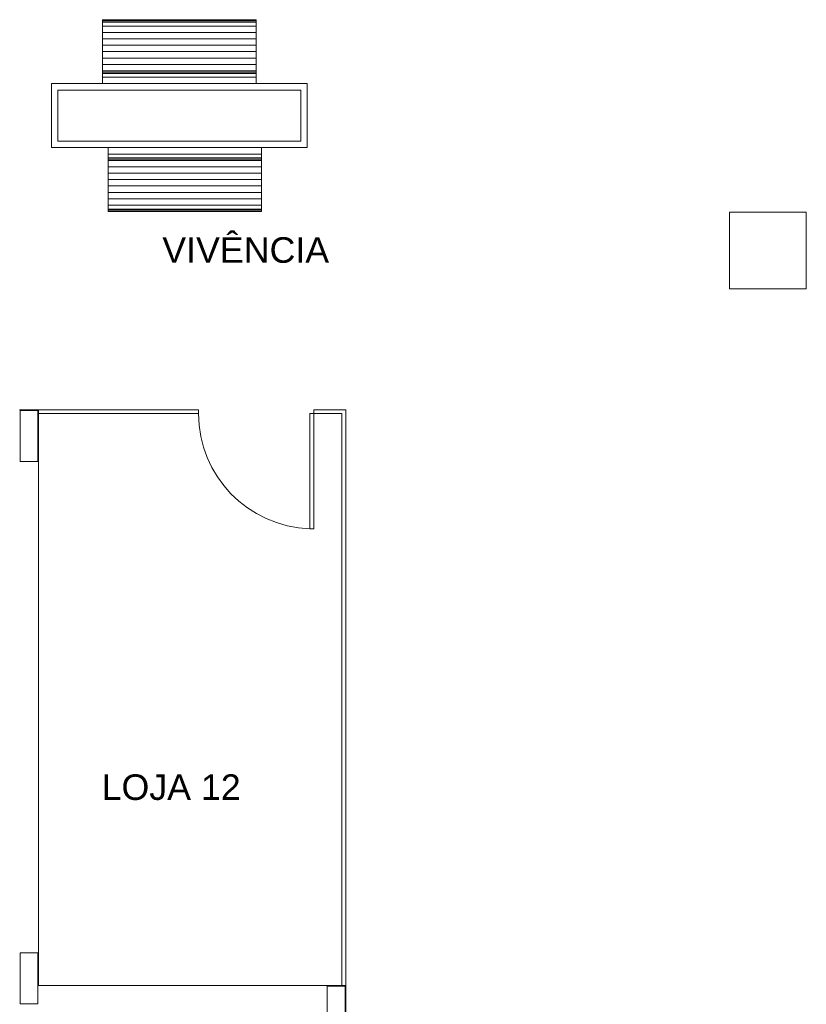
# Model space of a CAD drawing. Header units: feet. Extents: x 8 to 127, y 6 to 90.
# Tile 415 of 538: x 51.19 to 54.27, y 52.23 to 56.07. Entities that reach past the tile are written whole.
import ezdxf

# ---------------------------------------------------------------- set-up
doc = ezdxf.new("R2010")
doc.units = ezdxf.units.FT
doc.header["$MEASUREMENT"] = 0
doc.linetypes.add('HIDDENX2', pattern=[1.905, 1.27, -0.635])
for name, color, linetype in [('Alvenaria', 7, 'Continuous'), ('FINA', 7, 'Continuous'), ('MOBILIARIO', 250, 'Continuous'), ('MOBILIÁRIO 01', 250, 'Continuous'), ('Projeção', 252, 'HIDDENX2'), ('texto', 7, 'Continuous'), ('VIDRO', 252, 'Continuous')]:
    doc.layers.add(name, color=color, linetype=linetype)
doc.styles.add('Arial', font='arial.ttf')

msp = doc.modelspace()

# ---------------------------------------------------------------- linework, layer by layer
at = {"layer": 'Alvenaria', "lineweight": 5}
for p, q in [((51.1902, 54.55), (51.2652, 54.55)), ((51.2652, 54.55), (51.2652, 52.3)), ((51.2652, 52.3), (52.4652, 52.3)), ((52.4652, 52.3), (52.4652, 52))]:
    msp.add_line(p, q, dxfattribs=at)
at = {"layer": 'FINA', "linetype": 'Continuous', "lineweight": 5}
for p, q in [((54.2651, 55.3227), (53.9651, 55.3227)), ((53.9651, 55.3227), (53.9651, 55.0227)), ((54.2651, 55.0227), (54.2651, 55.3227)), ((53.9651, 55.0227), (54.2651, 55.0227)), ((51.2627, 54.5476), (51.1927, 54.5476)), ((51.1927, 54.5476), (51.1927, 54.3476)), ((51.2627, 54.3476), (51.2627, 54.5476)), ((51.1927, 54.3476), (51.2627, 54.3476)), ((51.2627, 52.4276), (51.1927, 52.4276)), ((51.1927, 52.4276), (51.1927, 52.2276)), ((51.2627, 52.2276), (51.2627, 52.4276)), ((52.4626, 52.2976), (52.3926, 52.2976)), ((52.3926, 52.2976), (52.3926, 52.0976)), ((52.4626, 52.0976), (52.4626, 52.2976)), ((51.1927, 52.2276), (51.2627, 52.2276))]:
    msp.add_line(p, q, dxfattribs=at)
at = {"layer": 'MOBILIARIO', "lineweight": 5}
for p, q in [((52.1152, 56.0749), (51.5152, 56.0749)), ((51.5152, 56.0749), (51.5152, 55.8249)), ((52.1152, 55.8249), (52.1152, 56.0749)), ((52.1152, 56.0699), (51.5152, 56.0699)), ((52.1152, 56.0649), (51.5152, 56.0649)), ((52.1152, 56.0499), (51.5152, 56.0499)), ((52.1152, 56.0249), (51.5152, 56.0249)), ((52.1152, 55.9999), (51.5152, 55.9999)), ((52.1152, 55.9749), (51.5152, 55.9749)), ((52.1152, 55.9499), (51.5152, 55.9499)), ((52.1152, 55.9249), (51.5152, 55.9249)), ((52.1152, 55.8999), (51.5152, 55.8999)), ((51.5152, 55.8749), (52.1152, 55.8749)), ((51.5152, 55.8699), (52.1152, 55.8699)), ((51.5152, 55.8649), (52.1152, 55.8649)), ((51.5152, 55.8499), (52.1152, 55.8499)), ((51.5152, 55.8249), (52.1152, 55.8249)), ((52.1368, 55.5749), (51.5368, 55.5749)), ((51.5368, 55.5749), (51.5368, 55.3249)), ((52.1368, 55.3249), (52.1368, 55.5749)), ((52.1368, 55.5499), (51.5368, 55.5499)), ((52.1368, 55.5349), (51.5368, 55.5349)), ((52.1368, 55.5299), (51.5368, 55.5299)), ((52.1368, 55.5249), (51.5368, 55.5249)), ((51.5368, 55.4999), (52.1368, 55.4999)), ((51.5368, 55.4749), (52.1368, 55.4749)), ((51.5368, 55.4499), (52.1368, 55.4499)), ((51.5368, 55.4249), (52.1368, 55.4249)), ((51.5368, 55.3999), (52.1368, 55.3999)), ((51.5368, 55.3749), (52.1368, 55.3749)), ((51.5368, 55.3499), (52.1368, 55.3499)), ((51.5368, 55.3349), (52.1368, 55.3349)), ((51.5368, 55.3299), (52.1368, 55.3299)), ((51.5368, 55.3249), (52.1368, 55.3249))]:
    msp.add_line(p, q, dxfattribs=at)
at = {"layer": 'MOBILIÁRIO 01', "lineweight": 5}
for p, q in [((52.3152, 55.8249), (51.3152, 55.8249)), ((51.3152, 55.8249), (51.3152, 55.5749)), ((52.3152, 55.5749), (52.3152, 55.8249)), ((52.2902, 55.7999), (51.3402, 55.7999)), ((51.3402, 55.7999), (51.3402, 55.5999)), ((52.2902, 55.5999), (52.2902, 55.7999)), ((51.3152, 55.5749), (52.3152, 55.5749)), ((51.3402, 55.5999), (52.2902, 55.5999))]:
    msp.add_line(p, q, dxfattribs=at)
at = {"layer": 'Projeção', "lineweight": 5}
msp.add_arc((52.3402, 54.535), 0.45, 180, 268.0898, dxfattribs=at)
at = {"layer": 'VIDRO', "lineweight": 5}
for p, q in [((51.2652, 54.55), (51.8903, 54.55)), ((51.8903, 54.535), (51.2652, 54.535)), ((51.8903, 54.55), (51.8903, 54.535)), ((52.3252, 54.085), (52.3252, 54.535)), ((52.3252, 54.535), (52.3402, 54.535)), ((52.3402, 54.535), (52.3402, 54.55)), ((52.4652, 54.55), (52.3402, 54.55)), ((52.4502, 54.535), (52.3402, 54.535)), ((52.3402, 54.535), (52.3402, 54.085)), ((52.4502, 52.3), (52.4502, 54.535)), ((52.4652, 52.3), (52.4652, 54.55)), ((52.3402, 54.085), (52.3252, 54.085))]:
    msp.add_line(p, q, dxfattribs=at)

# ---------------------------------------------------------------- texts
at = {"layer": 'texto', "lineweight": 5, "char_height": 0.1, "attachment_point": 7, "line_spacing_factor": 0.9, "style": 'Arial'}
for s, insert, width in [('VIVÊNCIA', (51.7486, 55.1232), 1.304573), ('LOJA 12', (51.5116, 53.0237), 1.087195)]:
    msp.add_mtext(s, dxfattribs=dict(at, insert=insert, width=width))

doc.saveas('drawing.dxf')
